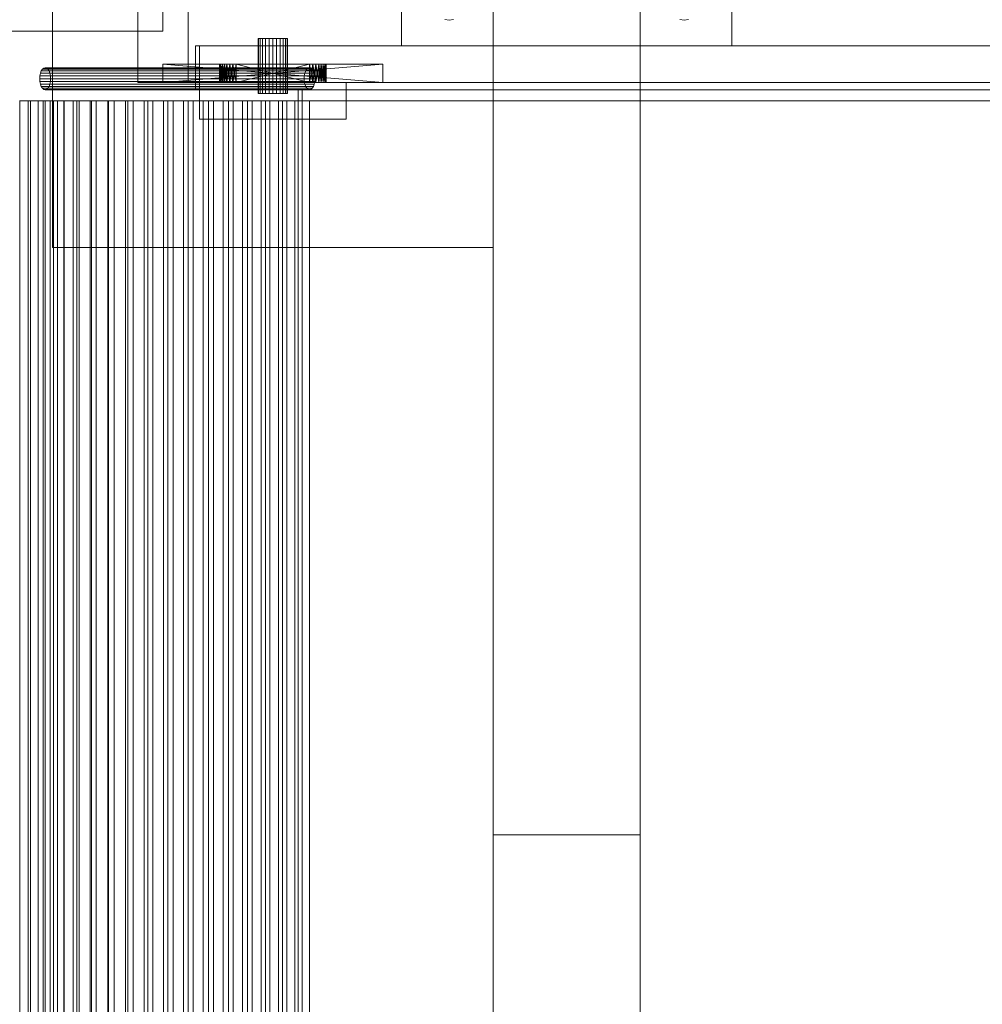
# Model space of a CAD drawing. Header units: millimetres. Extents: x -4738 to 65662, y -68080 to 6847.
# Tile 728 of 1056: x 26801 to 27063, y -18026 to -17758. Entities that reach past the tile are written whole.
import ezdxf

# ---------------------------------------------------------------- set-up
doc = ezdxf.new("R2010")
doc.units = ezdxf.units.MM
doc.layers.add('superior_bajante_movil', color=7, linetype='Continuous', lineweight=0)
doc.layers.add('superior_C05', color=7, linetype='Continuous', lineweight=0)

msp = doc.modelspace()

# ---------------------------------------------------------------- linework, layer by layer
at = {"layer": 'superior_bajante_movil'}
for p, q in [((26905.067, -17765), (26905.067, -17675)), ((26930.067, -17980), (26930.067, -17675)), ((26970.067, -17675), (26970.067, -17980)), ((26995.067, -17675), (26995.067, -17765)), ((26810.067, -17820), (26810.067, -17710)), ((26930.067, -17710), (26930.067, -17820)), ((26930.067, -17740), (26930.067, -17780)), ((26970.067, -17780), (26970.067, -17740)), ((26833.309, -17745), (26833.309, -17775)), ((26846.989, -17775), (26846.989, -17745)), ((26918.067, -17758), (26916.897, -17757.885)), ((26919.238, -17757.885), (26918.067, -17758)), ((26982.067, -17758), (26980.897, -17757.885)), ((26983.238, -17757.885), (26982.067, -17758)), ((28352.55, -17765), (26849.041, -17765)), ((26849.041, -17765), (26849.041, -17777)), ((26850.067, -17765), (26849.041, -17765)), ((26850.067, -17765), (28353.576, -17765)), ((26850.067, -17777), (26850.067, -17765)), ((26866.204, -17763), (26866.067, -17763)), ((26866.067, -17778), (26866.067, -17763)), ((26866.603, -17763), (26866.204, -17763)), ((26866.204, -17778), (26866.204, -17763)), ((26867.239, -17763), (26866.603, -17763)), ((26866.603, -17778), (26866.603, -17763)), ((26868.067, -17763), (26867.239, -17763)), ((26867.239, -17778), (26867.239, -17763)), ((26869.032, -17763), (26868.067, -17763)), ((26868.067, -17778), (26868.067, -17763)), ((26870.067, -17763), (26869.032, -17763)), ((26869.032, -17778), (26869.032, -17763)), ((26871.103, -17763), (26870.067, -17763)), ((26870.067, -17778), (26870.067, -17763)), ((26872.067, -17763), (26871.103, -17763)), ((26871.103, -17778), (26871.103, -17763)), ((26872.896, -17763), (26872.067, -17763)), ((26872.067, -17778), (26872.067, -17763)), ((26873.532, -17763), (26872.896, -17763)), ((26872.896, -17778), (26872.896, -17763)), ((26873.931, -17763), (26873.532, -17763)), ((26873.532, -17778), (26873.532, -17763)), ((26874.067, -17763), (26873.931, -17763)), ((26873.931, -17778), (26873.931, -17763)), ((26874.067, -17763), (26874.067, -17778)), ((26995.067, -17765), (26905.067, -17765)), ((26840.067, -17770), (26855.567, -17770)), ((26855.654, -17770), (26840.067, -17770)), ((26840.067, -17770), (26855.91, -17770)), ((26840.067, -17770), (26856.326, -17770)), ((26840.067, -17770), (26856.886, -17770)), ((26840.067, -17770), (26857.567, -17770)), ((26840.067, -17770), (26858.345, -17770)), ((26840.067, -17770), (26859.19, -17770)), ((26900.067, -17770), (26840.067, -17770)), ((26840.067, -17770), (26860.067, -17770)), ((26840.067, -17770), (26880.067, -17770)), ((26840.067, -17770), (26880.945, -17770)), ((26840.067, -17770), (26881.79, -17770)), ((26900.067, -17775), (26840.067, -17770)), ((26840.067, -17770), (26840.067, -17775)), ((26840.067, -17775), (26900.067, -17770)), ((26855.567, -17770), (26855.654, -17770)), ((26855.567, -17775), (26855.654, -17770)), ((26855.567, -17775), (26855.567, -17770)), ((26855.654, -17775), (26855.567, -17770)), ((26855.91, -17770), (26855.654, -17770)), ((26855.654, -17775), (26855.91, -17770)), ((26855.654, -17775), (26855.654, -17770)), ((26855.91, -17775), (26855.654, -17770)), ((26856.326, -17770), (26855.91, -17770)), ((26855.91, -17775), (26856.326, -17770)), ((26855.91, -17775), (26855.91, -17770)), ((26856.326, -17775), (26855.91, -17770)), ((26856.886, -17770), (26856.326, -17770)), ((26856.326, -17775), (26856.886, -17770)), ((26856.326, -17775), (26856.326, -17770)), ((26856.886, -17775), (26856.326, -17770)), ((26857.567, -17770), (26856.886, -17770)), ((26856.886, -17775), (26857.567, -17770)), ((26856.886, -17775), (26856.886, -17770)), ((26857.567, -17775), (26856.886, -17770)), ((26858.345, -17770), (26857.567, -17770)), ((26857.567, -17775), (26858.345, -17770)), ((26857.567, -17775), (26857.567, -17770)), ((26858.345, -17775), (26857.567, -17770)), ((26859.19, -17770), (26858.345, -17770)), ((26858.345, -17770), (26900.067, -17770)), ((26858.345, -17775), (26859.19, -17770)), ((26858.345, -17775), (26858.345, -17770)), ((26859.19, -17775), (26858.345, -17770)), ((26860.067, -17770), (26859.19, -17770)), ((26859.19, -17770), (26900.067, -17770)), ((26859.19, -17775), (26860.067, -17770)), ((26859.19, -17775), (26859.19, -17770)), ((26860.067, -17775), (26859.19, -17770)), ((26880.067, -17770), (26860.067, -17770)), ((26860.067, -17770), (26900.067, -17770)), ((26860.067, -17770), (26860.067, -17775)), ((26880.067, -17775), (26860.067, -17770)), ((26860.067, -17775), (26880.067, -17770)), ((26880.945, -17770), (26880.067, -17770)), ((26880.067, -17770), (26900.067, -17770)), ((26880.067, -17775), (26880.067, -17770)), ((26880.945, -17775), (26880.067, -17770)), ((26880.067, -17775), (26880.945, -17770)), ((26881.79, -17770), (26880.945, -17770)), ((26880.945, -17770), (26900.067, -17770)), ((26880.945, -17775), (26880.945, -17770)), ((26881.79, -17775), (26880.945, -17770)), ((26880.945, -17775), (26881.79, -17770)), ((26900.067, -17770), (26881.79, -17770)), ((26882.568, -17770), (26881.79, -17770)), ((26881.79, -17775), (26881.79, -17770)), ((26882.568, -17775), (26881.79, -17770)), ((26881.79, -17775), (26882.568, -17770)), ((26900.067, -17770), (26882.568, -17770)), ((26883.249, -17770), (26882.568, -17770)), ((26882.568, -17775), (26882.568, -17770)), ((26883.249, -17775), (26882.568, -17770)), ((26882.568, -17775), (26883.249, -17770)), ((26900.067, -17770), (26883.249, -17770)), ((26883.809, -17770), (26883.249, -17770)), ((26883.249, -17775), (26883.249, -17770)), ((26883.809, -17775), (26883.249, -17770)), ((26883.249, -17775), (26883.809, -17770)), ((26900.067, -17770), (26883.809, -17770)), ((26884.225, -17770), (26883.809, -17770)), ((26883.809, -17775), (26883.809, -17770)), ((26884.225, -17775), (26883.809, -17770)), ((26883.809, -17775), (26884.225, -17770)), ((26900.067, -17770), (26884.225, -17770)), ((26884.481, -17770), (26884.225, -17770)), ((26884.225, -17775), (26884.225, -17770)), ((26884.481, -17775), (26884.225, -17770)), ((26884.225, -17775), (26884.481, -17770)), ((26900.067, -17770), (26884.481, -17770)), ((26884.567, -17770), (26884.481, -17770)), ((26884.481, -17775), (26884.481, -17770)), ((26884.567, -17775), (26884.481, -17770)), ((26884.481, -17775), (26884.567, -17770)), ((26900.067, -17770), (26884.567, -17770)), ((26884.567, -17775), (26884.567, -17770)), ((26900.067, -17775), (26900.067, -17770)), ((26806.784, -17772.5), (26806.636, -17773.224)), ((26807.019, -17771.879), (26806.784, -17772.5)), ((26806.784, -17772.5), (26878.784, -17772.5)), ((26807.326, -17771.402), (26807.019, -17771.879)), ((26807.019, -17771.879), (26879.019, -17771.879)), ((26807.684, -17771.102), (26807.326, -17771.402)), ((26807.326, -17771.402), (26879.326, -17771.402)), ((26808.067, -17771), (26807.684, -17771.102)), ((26807.684, -17771.102), (26879.684, -17771.102)), ((26808.451, -17771.102), (26808.067, -17771)), ((26808.067, -17771), (26880.067, -17771)), ((26808.809, -17771.402), (26808.451, -17771.102)), ((26808.451, -17771.102), (26880.451, -17771.102)), ((26809.116, -17771.879), (26808.809, -17771.402)), ((26808.809, -17771.402), (26880.809, -17771.402)), ((26809.351, -17772.5), (26809.116, -17771.879)), ((26809.116, -17771.879), (26881.116, -17771.879)), ((26809.499, -17773.224), (26809.351, -17772.5)), ((26809.351, -17772.5), (26881.351, -17772.5)), ((26878.636, -17773.224), (26878.784, -17772.5)), ((26878.784, -17772.5), (26879.019, -17771.879)), ((26879.019, -17771.879), (26879.326, -17771.402)), ((26879.326, -17771.402), (26879.684, -17771.102)), ((26879.684, -17771.102), (26880.067, -17771)), ((26880.067, -17771), (26880.451, -17771.102)), ((26880.451, -17771.102), (26880.809, -17771.402)), ((26880.809, -17771.402), (26881.116, -17771.879)), ((26881.116, -17771.879), (26881.351, -17772.5)), ((26881.351, -17772.5), (26881.499, -17773.224)), ((26806.636, -17773.224), (26806.585, -17774)), ((26806.585, -17774), (26806.636, -17774.776)), ((26806.585, -17774), (26878.585, -17774)), ((26806.636, -17773.224), (26878.636, -17773.224)), ((26806.636, -17774.776), (26806.784, -17775.5)), ((26806.636, -17774.776), (26878.636, -17774.776)), ((26806.784, -17775.5), (26807.019, -17776.121)), ((26806.784, -17775.5), (26878.784, -17775.5)), ((26809.116, -17776.121), (26809.351, -17775.5)), ((26809.351, -17775.5), (26809.499, -17774.776)), ((26809.351, -17775.5), (26881.351, -17775.5)), ((26809.55, -17774), (26809.499, -17773.224)), ((26809.499, -17773.224), (26881.499, -17773.224)), ((26809.499, -17774.776), (26809.55, -17774)), ((26809.499, -17774.776), (26881.499, -17774.776)), ((26809.55, -17774), (26881.55, -17774)), ((26833.309, -17775), (28336.817, -17775)), ((26833.309, -17775), (26846.989, -17775)), ((26855.567, -17775), (26840.067, -17775)), ((26840.067, -17775), (26855.654, -17775)), ((26855.91, -17775), (26840.067, -17775)), ((26856.326, -17775), (26840.067, -17775)), ((26856.886, -17775), (26840.067, -17775)), ((26857.567, -17775), (26840.067, -17775)), ((26858.345, -17775), (26840.067, -17775)), ((26859.19, -17775), (26840.067, -17775)), ((26840.067, -17775), (26900.067, -17775)), ((26860.067, -17775), (26840.067, -17775)), ((26880.067, -17775), (26840.067, -17775)), ((26880.945, -17775), (26840.067, -17775)), ((26881.79, -17775), (26840.067, -17775)), ((28350.498, -17775), (26846.989, -17775)), ((26850.067, -17785), (26850.067, -17775)), ((26850.067, -17775), (26890.067, -17775)), ((26855.654, -17775), (26855.567, -17775)), ((26855.654, -17775), (26855.91, -17775)), ((26855.91, -17775), (26856.326, -17775)), ((26856.326, -17775), (26856.886, -17775)), ((26856.886, -17775), (26857.567, -17775)), ((26857.567, -17775), (26858.345, -17775)), ((26858.345, -17775), (26859.19, -17775)), ((26900.067, -17775), (26858.345, -17775)), ((26859.19, -17775), (26860.067, -17775)), ((26900.067, -17775), (26859.19, -17775)), ((26860.067, -17775), (26880.067, -17775)), ((26900.067, -17775), (26860.067, -17775)), ((26878.585, -17774), (26878.636, -17773.224)), ((26878.636, -17774.776), (26878.585, -17774)), ((26878.784, -17775.5), (26878.636, -17774.776)), ((26879.019, -17776.121), (26878.784, -17775.5)), ((26880.067, -17775), (26880.945, -17775)), ((26900.067, -17775), (26880.067, -17775)), ((26880.945, -17775), (26881.79, -17775)), ((26900.067, -17775), (26880.945, -17775)), ((26881.351, -17775.5), (26881.116, -17776.121)), ((26881.499, -17774.776), (26881.351, -17775.5)), ((26881.499, -17773.224), (26881.55, -17774)), ((26881.55, -17774), (26881.499, -17774.776)), ((26881.79, -17775), (26900.067, -17775)), ((26881.79, -17775), (26882.568, -17775)), ((26882.568, -17775), (26900.067, -17775)), ((26882.568, -17775), (26883.249, -17775)), ((26883.249, -17775), (26900.067, -17775)), ((26883.249, -17775), (26883.809, -17775)), ((26883.809, -17775), (26900.067, -17775)), ((26883.809, -17775), (26884.225, -17775)), ((26884.225, -17775), (26900.067, -17775)), ((26884.225, -17775), (26884.481, -17775)), ((26884.481, -17775), (26900.067, -17775)), ((26884.481, -17775), (26884.567, -17775)), ((26884.567, -17775), (26900.067, -17775)), ((26890.067, -17775), (26890.067, -17785)), ((26807.019, -17776.121), (26807.326, -17776.598)), ((26807.019, -17776.121), (26879.019, -17776.121)), ((26807.326, -17776.598), (26807.684, -17776.898)), ((26807.326, -17776.598), (26879.326, -17776.598)), ((26807.684, -17776.898), (26808.067, -17777)), ((26807.684, -17776.898), (26879.684, -17776.898)), ((26808.067, -17777), (26808.451, -17776.898)), ((26880.067, -17777), (26808.067, -17777)), ((26808.451, -17776.898), (26808.809, -17776.598)), ((26808.451, -17776.898), (26880.451, -17776.898)), ((26808.809, -17776.598), (26809.116, -17776.121)), ((26808.809, -17776.598), (26880.809, -17776.598)), ((26809.116, -17776.121), (26881.116, -17776.121)), ((26849.041, -17777), (28352.55, -17777)), ((26849.041, -17777), (26850.067, -17777)), ((26850.067, -17777), (28353.576, -17777)), ((26850.067, -17777), (26850.067, -17780)), ((26866.204, -17778), (26866.067, -17778)), ((26866.603, -17778), (26866.204, -17778)), ((26867.239, -17778), (26866.603, -17778)), ((26868.067, -17778), (26867.239, -17778)), ((26869.032, -17778), (26868.067, -17778)), ((26870.067, -17778), (26869.032, -17778)), ((26871.103, -17778), (26870.067, -17778)), ((26872.067, -17778), (26871.103, -17778)), ((26872.896, -17778), (26872.067, -17778)), ((26873.532, -17778), (26872.896, -17778)), ((26873.931, -17778), (26873.532, -17778)), ((26873.931, -17778), (26874.067, -17778)), ((27081.912, -17777), (26876.989, -17777)), ((26876.989, -17777), (26876.989, -18183)), ((26878.015, -17777), (26876.989, -17777)), ((26878.015, -18183), (26878.015, -17777)), ((26878.015, -17777), (27082.939, -17777)), ((26879.326, -17776.598), (26879.019, -17776.121)), ((26879.684, -17776.898), (26879.326, -17776.598)), ((26880.067, -17777), (26879.684, -17776.898)), ((26880.451, -17776.898), (26880.067, -17777)), ((26880.809, -17776.598), (26880.451, -17776.898)), ((26881.116, -17776.121), (26880.809, -17776.598)), ((26804.11, -17780), (26801.173, -17780)), ((26801.173, -17780), (26801.173, -18180)), ((26803.471, -17780), (26801.173, -17780)), ((26806.174, -17780), (26803.471, -17780)), ((26803.471, -17780), (26803.471, -18180)), ((26808.067, -17780), (26803.471, -17780)), ((26804.11, -18180), (26804.11, -17780)), ((26806.174, -17780), (26804.11, -17780)), ((26807.518, -17780), (26804.11, -17780)), ((26806.174, -18180), (26806.174, -17780)), ((26810.304, -17780), (26806.174, -17780)), ((26809.416, -17780), (26806.174, -17780)), ((26807.518, -18180), (26807.518, -17780)), ((26809.416, -17780), (26807.518, -17780)), ((26811.384, -17780), (26807.518, -17780)), ((26808.067, -18180), (26808.067, -17780)), ((26808.067, -17780), (26810.304, -17780)), ((26809.416, -18180), (26809.416, -17780)), ((26813.212, -17780), (26809.416, -17780)), ((26813.16, -17780), (26809.416, -17780)), ((26810.304, -17780), (26810.304, -18180)), ((26810.304, -17780), (26813.212, -17780)), ((26811.384, -18180), (26811.384, -17780)), ((26813.16, -17780), (26811.384, -17780)), ((26815.678, -17780), (26811.384, -17780)), ((26813.16, -18180), (26813.16, -17780)), ((26816.712, -17780), (26813.16, -17780)), ((26817.36, -17780), (26813.16, -17780)), ((26813.212, -17780), (26813.212, -18180)), ((26813.212, -17780), (26816.712, -17780)), ((26815.678, -18180), (26815.678, -17780)), ((26817.36, -17780), (26815.678, -17780)), ((26820.347, -17780), (26815.678, -17780)), ((26816.712, -17780), (26816.712, -18180)), ((26816.712, -17780), (26820.724, -17780)), ((26817.36, -18180), (26817.36, -17780)), ((26820.724, -17780), (26817.36, -17780)), ((26821.955, -17780), (26817.36, -17780)), ((26820.347, -18180), (26820.347, -17780)), ((26821.955, -17780), (26820.347, -17780)), ((26825.333, -17780), (26820.347, -17780)), ((26820.724, -17780), (26820.724, -18180)), ((26820.724, -17780), (26825.17, -17780)), ((26821.955, -18180), (26821.955, -17780)), ((26825.17, -17780), (26821.955, -17780)), ((26826.879, -17780), (26821.955, -17780)), ((26825.17, -17780), (26825.17, -18180)), ((26825.17, -17780), (26829.97, -17780)), ((26825.333, -18180), (26825.333, -17780)), ((26826.879, -17780), (26825.333, -17780)), ((26830.568, -17780), (26825.333, -17780)), ((26826.879, -18180), (26826.879, -17780)), ((26829.97, -17780), (26826.879, -17780)), ((26832.061, -17780), (26826.879, -17780)), ((26829.97, -17780), (26829.97, -18180)), ((26829.97, -17780), (26835.046, -17780)), ((26830.568, -18180), (26830.568, -17780)), ((26832.061, -17780), (26830.568, -17780)), ((26835.982, -17780), (26830.568, -17780)), ((26832.061, -18180), (26832.061, -17780)), ((26835.046, -17780), (26832.061, -17780)), ((26837.427, -17780), (26832.061, -17780)), ((26835.046, -17780), (26835.046, -18180)), ((26835.046, -17780), (26840.317, -17780)), ((26835.982, -18180), (26835.982, -17780)), ((26837.427, -17780), (26835.982, -17780)), ((26841.501, -17780), (26835.982, -17780)), ((26837.427, -18180), (26837.427, -17780)), ((26840.317, -17780), (26837.427, -17780)), ((26842.903, -17780), (26837.427, -17780)), ((26840.317, -17780), (26840.317, -18180)), ((26840.317, -17780), (26845.707, -17780)), ((26841.501, -18180), (26841.501, -17780)), ((26842.903, -17780), (26841.501, -17780)), ((26847.053, -17780), (26841.501, -17780)), ((26842.903, -18180), (26842.903, -17780)), ((26845.707, -17780), (26842.903, -17780)), ((26848.413, -17780), (26842.903, -17780)), ((26845.707, -17780), (26845.707, -18180)), ((26845.707, -17780), (26851.134, -17780)), ((26847.053, -18180), (26847.053, -17780)), ((26848.413, -17780), (26847.053, -17780)), ((26852.563, -17780), (26847.053, -17780)), ((26848.413, -18180), (26848.413, -17780)), ((26851.134, -17780), (26848.413, -17780)), ((26853.882, -17780), (26848.413, -17780)), ((26850.067, -17780), (28353.576, -17780)), ((26851.134, -17780), (26851.134, -18180)), ((26851.134, -17780), (26856.52, -17780)), ((26852.563, -18180), (26852.563, -17780)), ((26853.882, -17780), (26852.563, -17780)), ((26857.957, -17780), (26852.563, -17780)), ((26853.882, -18180), (26853.882, -17780)), ((26856.52, -17780), (26853.882, -17780)), ((26859.234, -17780), (26853.882, -17780)), ((26856.52, -17780), (26856.52, -18180)), ((26856.52, -17780), (26861.786, -17780)), ((26857.957, -18180), (26857.957, -17780)), ((26859.234, -17780), (26857.957, -17780)), ((26863.164, -17780), (26857.957, -17780)), ((26859.234, -18180), (26859.234, -17780)), ((26861.786, -17780), (26859.234, -17780)), ((26864.394, -17780), (26859.234, -17780)), ((26861.786, -17780), (26861.786, -18180)), ((26861.786, -17780), (26866.853, -17780)), ((26863.164, -18180), (26863.164, -17780)), ((26864.394, -17780), (26863.164, -17780)), ((26868.113, -17780), (26863.164, -17780)), ((26864.394, -18180), (26864.394, -17780)), ((26866.853, -17780), (26864.394, -17780)), ((26869.289, -17780), (26864.394, -17780)), ((26866.853, -17780), (26866.853, -18180)), ((26866.853, -17780), (26871.642, -17780)), ((26868.113, -18180), (26868.113, -17780)), ((26869.289, -17780), (26868.113, -17780)), ((26872.74, -17780), (26868.113, -17780)), ((26869.289, -18180), (26869.289, -17780)), ((26871.642, -17780), (26869.289, -17780)), ((26873.851, -17780), (26869.289, -17780)), ((26871.642, -17780), (26871.642, -18180)), ((26871.642, -17780), (26876.073, -17780)), ((26872.74, -18180), (26872.74, -17780)), ((26873.851, -17780), (26872.74, -17780)), ((26876.989, -17780), (26872.74, -17780)), ((26873.851, -18180), (26873.851, -17780)), ((26876.073, -17780), (26873.851, -17780)), ((26878.015, -17780), (26873.851, -17780)), ((26876.073, -17780), (26876.073, -18180)), ((26876.073, -17780), (26880.067, -17780)), ((26876.989, -18180), (26876.989, -17780)), ((26878.015, -17780), (26876.989, -17780)), ((26878.015, -18180), (26878.015, -17780)), ((26880.067, -17780), (26878.015, -17780)), ((27082.939, -17780), (26878.015, -17780)), ((26880.067, -17780), (26880.067, -18180)), ((26880.067, -17780), (27084.991, -17780)), ((26930.067, -17780), (26970.067, -17780)), ((26890.067, -17785), (26850.067, -17785)), ((26930.067, -17820), (26810.067, -17820)), ((26930.067, -18285), (26930.067, -17980)), ((26930.067, -17980), (26970.067, -17980)), ((26970.067, -17980), (26970.067, -18285))]:
    msp.add_line(p, q, dxfattribs=at)
at = {"layer": 'superior_C05'}
for p, q in [((26840.067, -17761), (26840.067, -17701)), ((26660.067, -17761), (26840.067, -17761)), ((26801.739, -17780), (26801.087, -17780)), ((26802.262, -17780), (26801.739, -17780)), ((26802.656, -17780), (26802.262, -17780)), ((26802.919, -17780), (26802.656, -17780)), ((26803.051, -17780), (26802.919, -17780))]:
    msp.add_line(p, q, dxfattribs=at)

doc.saveas('drawing.dxf')
